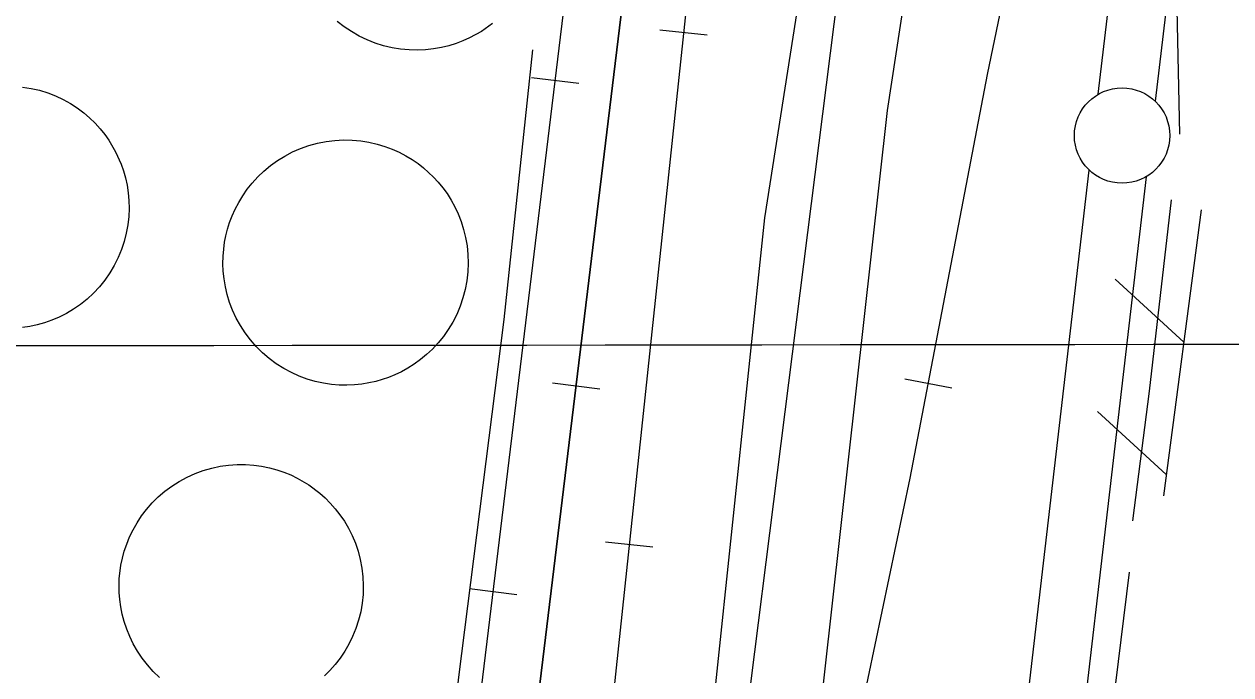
# Model space of a CAD drawing. Extents: x 3297716 to 3335574, y 688621 to 713991.
# Drawn here: x 3321442 to 3322074, y 702936 to 703277 of the extents above; entities that cross this region are included whole.
import ezdxf

# ---------------------------------------------------------------- set-up
doc = ezdxf.new("R2010")
doc.units = 0
for name, color, linetype in [('V-DOMW-TANK', 7, 'Continuous'), ('V-FLOD-BASE', 7, 'Continuous'), ('V-GRID-MAJR', 7, 'Continuous'), ('V-LEVE-TOET', 7, 'Continuous'), ('V-RAIL-TRAK', 7, 'Continuous'), ('V-ROAD-CNTR', 7, 'Continuous'), ('V-RRAP-FSHR', 7, 'Continuous'), ('V-SURV-LINE', 7, 'Continuous'), ('V-TOPO-SHOR', 7, 'Continuous')]:
    doc.layers.add(name, color=color, linetype=linetype)

msp = doc.modelspace()

# ---------------------------------------------------------------- linework, layer by layer
at = {"layer": 'V-DOMW-TANK'}
for points in [[(3321687.156, 703277.504), (3321681.323, 703273.358), (3321675.0640000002, 703269.889), (3321671.65, 703268.361), (3321668.054, 703266.997), (3321664.284, 703265.826), (3321660.35, 703264.867), (3321656.274, 703264.145), (3321652.069, 703263.682), (3321647.7630000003, 703263.495), (3321643.378, 703263.6020000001), (3321638.944, 703264.018), (3321634.498, 703264.753), (3321630.066, 703265.805), (3321625.687, 703267.186), (3321621.397, 703268.886), (3321617.2290000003, 703270.893), (3321613.219, 703273.197), (3321609.393, 703275.775), (3321605.781, 703278.607)], [(3321440.656, 703244.172), (3321445.1720000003, 703243.464), (3321449.602, 703242.436), (3321453.913, 703241.107), (3321458.077, 703239.495), (3321462.0700000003, 703237.617), (3321465.867, 703235.4990000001), (3321469.447, 703233.1730000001), (3321472.802, 703230.66), (3321475.919, 703227.991), (3321478.79, 703225.194), (3321481.42, 703222.296), (3321483.802, 703219.322), (3321485.944, 703216.299), (3321489.54, 703210.188), (3321492.428, 703203.714), (3321493.646, 703200.214), (3321494.685, 703196.5480000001), (3321495.518, 703192.7270000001), (3321496.131, 703188.764), (3321496.491, 703184.676), (3321496.591, 703180.488), (3321496.407, 703176.22), (3321495.928, 703171.9010000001), (3321495.137, 703167.561), (3321494.036, 703163.231), (3321492.614, 703158.949), (3321490.878, 703154.7440000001), (3321488.836, 703150.659), (3321486.495, 703146.714), (3321483.882, 703142.9500000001), (3321481.008, 703139.397), (3321477.903, 703136.073), (3321474.596, 703133.005), (3321471.116, 703130.199), (3321467.4930000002, 703127.684), (3321463.764, 703125.456), (3321459.955, 703123.517), (3321456.105, 703121.868), (3321452.236, 703120.504), (3321448.375, 703119.414), (3321444.554, 703118.587), (3321440.788, 703118.012)], [(3321512.588, 702934.568), (3321509.289, 702937.751), (3321506.252, 702941.132), (3321503.485, 702944.683), (3321501.009, 702948.3740000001), (3321498.822, 702952.169), (3321496.931, 702956.035), (3321495.3340000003, 702959.9450000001), (3321494.021, 702963.865), (3321492.987, 702967.77), (3321492.217, 702971.635), (3321491.6950000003, 702975.4400000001), (3321491.41, 702979.161), (3321491.467, 702986.307), (3321492.321, 702993.399), (3321493.079, 702997.055), (3321494.083, 703000.761), (3321495.338, 703004.497), (3321496.864, 703008.2390000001), (3321498.662, 703011.96), (3321500.7490000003, 703015.632), (3321503.1180000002, 703019.226), (3321505.771, 703022.712), (3321508.699, 703026.054), (3321511.894, 703029.225), (3321515.341, 703032.192), (3321519.017, 703034.926), (3321522.9, 703037.402), (3321526.965, 703039.6), (3321531.174, 703041.498), (3321535.497, 703043.083), (3321539.9, 703044.349), (3321544.3510000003, 703045.289), (3321548.807, 703045.91), (3321553.2430000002, 703046.211), (3321557.622, 703046.207), (3321561.916, 703045.91), (3321566.1010000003, 703045.34), (3321570.151, 703044.517), (3321574.049, 703043.458), (3321577.784, 703042.1950000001), (3321581.338, 703040.743), (3321584.707, 703039.131), (3321590.863, 703035.508), (3321596.579, 703031.221), (3321599.366, 703028.735), (3321602.076, 703026.015), (3321604.681, 703023.058), (3321607.159, 703019.867), (3321609.481, 703016.4450000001), (3321611.619, 703012.806), (3321613.549, 703008.958), (3321615.24, 703004.919), (3321616.67, 703000.71), (3321617.819, 702996.356), (3321618.665, 702991.89), (3321619.1950000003, 702987.339), (3321619.398, 702982.735), (3321619.269, 702978.121), (3321618.808, 702973.525), (3321618.019, 702968.987), (3321616.913, 702964.541), (3321615.502, 702960.2170000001), (3321613.809, 702956.047), (3321611.853, 702952.056), (3321609.659, 702948.267), (3321607.255, 702944.693), (3321604.671, 702941.355), (3321601.93, 702938.259), (3321599.0670000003, 702935.41)]]:
    msp.add_lwpolyline(points, dxfattribs=at)
msp.add_lwpolyline([(3321547.365, 703166.207), (3321548.234, 703169.633), (3321549.323, 703173.109), (3321550.648, 703176.615), (3321552.223, 703180.136), (3321554.056, 703183.644), (3321556.153, 703187.113), (3321558.525, 703190.523), (3321561.169, 703193.837), (3321564.079, 703197.034), (3321567.256, 703200.073), (3321570.684, 703202.93), (3321574.352, 703205.574), (3321578.235, 703207.976), (3321582.308, 703210.112), (3321586.5500000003, 703211.959), (3321590.9220000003, 703213.502), (3321595.395, 703214.724), (3321599.936, 703215.6190000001), (3321604.501, 703216.184), (3321609.057, 703216.42), (3321613.579, 703216.334), (3321618.026, 703215.939), (3321622.367, 703215.251), (3321626.58, 703214.282), (3321630.6410000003, 703213.059), (3321634.5300000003, 703211.607), (3321638.231, 703209.948), (3321641.735, 703208.107), (3321645.035, 703206.11), (3321648.123, 703203.982), (3321650.9960000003, 703201.746), (3321653.661, 703199.426), (3321656.194, 703196.96), (3321658.66, 703194.277), (3321661.034, 703191.375), (3321663.295, 703188.254), (3321665.416, 703184.911), (3321667.372, 703181.358), (3321669.14, 703177.6), (3321670.6920000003, 703173.654), (3321672.001, 703169.535), (3321673.045, 703165.263), (3321673.805, 703160.866), (3321674.262, 703156.3690000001), (3321674.401, 703151.806), (3321674.2120000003, 703147.208), (3321673.6920000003, 703142.61), (3321672.842, 703138.0530000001), (3321671.665, 703133.566), (3321670.1720000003, 703129.1900000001), (3321668.378, 703124.954), (3321666.301, 703120.887), (3321663.968, 703117.014), (3321661.4020000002, 703113.363), (3321658.633, 703109.947), (3321655.688, 703106.782), (3321652.602, 703103.876), (3321649.399, 703101.234), (3321646.112, 703098.861), (3321642.765, 703096.741), (3321639.3880000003, 703094.886), (3321636.001, 703093.2760000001), (3321632.628, 703091.904), (3321629.2830000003, 703090.759), (3321625.884, 703089.796), (3321622.328, 703089.004), (3321618.628, 703088.397), (3321614.794, 703088.002), (3321610.839, 703087.834), (3321606.782, 703087.914), (3321602.645, 703088.264), (3321598.453, 703088.895), (3321594.23, 703089.821), (3321590.009, 703091.052), (3321585.821, 703092.594), (3321581.698, 703094.447), (3321577.676, 703096.608), (3321573.789, 703099.0700000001), (3321570.068, 703101.818), (3321566.545, 703104.835), (3321563.25, 703108.0970000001), (3321560.2060000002, 703111.581), (3321557.433, 703115.253), (3321554.949, 703119.083), (3321552.764, 703123.039), (3321550.884, 703127.088), (3321549.309, 703131.1950000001), (3321548.041, 703135.3250000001), (3321547.068, 703139.452), (3321546.38, 703143.546), (3321545.967, 703147.583), (3321545.811, 703151.537), (3321545.889, 703155.392), (3321546.188, 703159.129), (3321546.686, 703162.738)], close=True, dxfattribs=at)
at = {"layer": 'V-FLOD-BASE'}
for points in [[(3322047.559, 703219.398), (3322046.187, 703284.954), (3322052.963, 703360.1630000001), (3322071.887, 703517.318)], [(3322022.919, 703016.752), (3322031.5700000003, 703084.633), (3322043.1210000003, 703185.057)], [(3321904.432, 701984.745), (3321913.222, 702064.082), (3321931.2060000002, 702219.052), (3321960.504, 702475.98), (3321978.963, 702633.778), (3321999.359, 702813.689), (3322021.105, 702989.762)]]:
    msp.add_lwpolyline(points, dxfattribs=at)
at = {"layer": 'V-GRID-MAJR'}
msp.add_spline([(3301843.772, 703091.794), (3307096.381, 703095.232), (3312348.989, 703099.434), (3317601.597, 703104.4), (3322854.204, 703110.13), (3328106.81, 703116.6240000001), (3333359.415, 703123.882), (3333359.416, 703123.882)], degree=3, dxfattribs=at)
at = {"layer": 'V-LEVE-TOET'}
msp.add_lwpolyline([(3321782.8340000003, 702136.733), (3321793.293, 702217.174), (3321821.146, 702490.908), (3321843.932, 702687.604), (3321845.069, 702752.677), (3321857.261, 702900.008), (3321894.3170000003, 703231.884), (3321930.288, 703467.509), (3321963.001, 703711.54), (3321993.053, 704003.444), (3322001.153, 704065.588), (3322040.725, 704328.539), (3322054.852, 704433.081), (3322066.691, 704525.831), (3322072.708, 704609.691), (3322085.488, 704705.613), (3322092.764, 704748.887), (3322098.069, 704803.343), (3322106.113, 704880.0210000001), (3322113.244, 704970.104), (3322117.428, 705009.9990000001), (3322121.809, 705034.841), (3322125.919, 705054.0210000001)], dxfattribs=at)
at = {"layer": 'V-RAIL-TRAK'}
for points in [[(3322025.489911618, 705564.7758435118), (3321980.748001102, 705146.0126810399), (3321707.62454735, 702895.0501829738)], [(3321707.62454735, 702895.0501829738), (3321980.748001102, 705146.0126810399)], [(3321658.5716454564, 702796.6733797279), (3321660.15964228, 702802.206368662), (3321661.6316393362, 702807.7673575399), (3321663.013636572, 702813.3793463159), (3321664.323633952, 702818.9713351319), (3321665.496631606, 702824.6143238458), (3321666.575629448, 702830.2623125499), (3321667.586627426, 702835.9363012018), (3321668.3406259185, 702840.72729162), (3321677.688607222, 702898.68217571), (3321867.782227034, 704465.8050414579)], [(3321677.688607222, 702898.68217571), (3321867.782227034, 704465.8050414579)], [(3321862.000238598, 702829.309314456), (3321906.09415041, 703038.9988950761), (3321946.6350693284, 703250.737471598), (3322004.5849534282, 703529.586913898), (3322028.6619052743, 703650.3196724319), (3322065.6648312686, 703820.1453327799)], [(3321827.968306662, 702670.0306330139), (3321838.143286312, 702722.6525277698), (3321862.000238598, 702829.309314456), (3321906.09415041, 703038.9988950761), (3321946.6350693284, 703250.737471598), (3322004.5849534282, 703529.586913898), (3322028.6619052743, 703650.3196724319), (3322054.7848530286, 703770.2124326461)], [(3321795.6553712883, 703351.374270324), (3321745.262472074, 702877.0762189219), (3321731.1885002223, 702791.4263902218)], [(3321795.6553712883, 703351.374270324), (3321745.262472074, 702877.0762189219)], [(3321799.7223631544, 703271.3434303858), (3321774.862412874, 703273.9844251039)], [(3321707.612547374, 703249.1754747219), (3321732.430497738, 703246.1644807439)], [(3321903.3631558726, 703091.207790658), (3321927.917106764, 703086.50680006)], [(3321718.5645254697, 703088.989795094), (3321743.382475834, 703085.978801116)], [(3321771.196420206, 703002.8549673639), (3321746.336469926, 703005.495962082)], [(3321675.0996124, 702981.143010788), (3321699.917562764, 702978.13201681)]]:
    msp.add_lwpolyline(points, dxfattribs=at)
at = {"layer": 'V-ROAD-CNTR'}
msp.add_lwpolyline([(3322117.17372825, 705311.2583505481), (3321994.999972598, 704297.9063772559), (3321808.568345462, 702822.1273288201)], dxfattribs=at)
at = {"layer": 'V-RRAP-FSHR'}
for p, q in [((3322049.561, 703110.432), (3322013.579, 703143.444)), ((3322040.383, 703041.037), (3322004.401, 703074.0480000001))]:
    msp.add_line(p, q, dxfattribs=at)
msp.add_lwpolyline([(3322058.74, 703179.828), (3322038.894, 703029.782)], dxfattribs=at)
at = {"layer": 'V-SURV-LINE'}
for points in [[(3322004.7027966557, 703240.3435946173), (3322154.918405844, 704504.3563706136)], [(3322184.7062997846, 704500.7952169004), (3322034.4906562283, 703236.7821517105)], [(3321860.9727312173, 702004.6959659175), (3322000.031233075, 703200.605856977)], [(3322029.828297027, 703197.1222769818), (3321890.7697073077, 702001.211630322)]]:
    msp.add_lwpolyline(points, dxfattribs=at)
msp.add_circle((3322017.2377699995, 703218.71524), 25, dxfattribs=at)
at = {"layer": 'V-TOPO-SHOR'}
for points in [[(3321887.532, 703609.667), (3321866.384, 703409.819), (3321829.701, 703175.601), (3321804.123, 702931.297), (3321788.958, 702824.339), (3321780.852, 702784.677), (3321771.796, 702750.5430000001), (3321761.795, 702721.93), (3321751.774, 702697.004), (3321742.315, 702677.444), (3321730.625, 702656.511)], [(3321494.7970000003, 702603.345), (3321526.629, 702622.9670000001), (3321551.41, 702643.525), (3321579.47, 702672.248), (3321597.89, 702693.883), (3321612.437, 702716.882), (3321626.562, 702741.1240000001), (3321638.88, 702767.707), (3321647.91, 702788.056), (3321653.356, 702806.595), (3321657.12, 702830.376), (3321661.541, 702862.036), (3321669.514, 702934.748), (3321693.287, 703122.341), (3321708.344, 703263.719)]]:
    msp.add_lwpolyline(points, dxfattribs=at)

doc.saveas('drawing.dxf')
